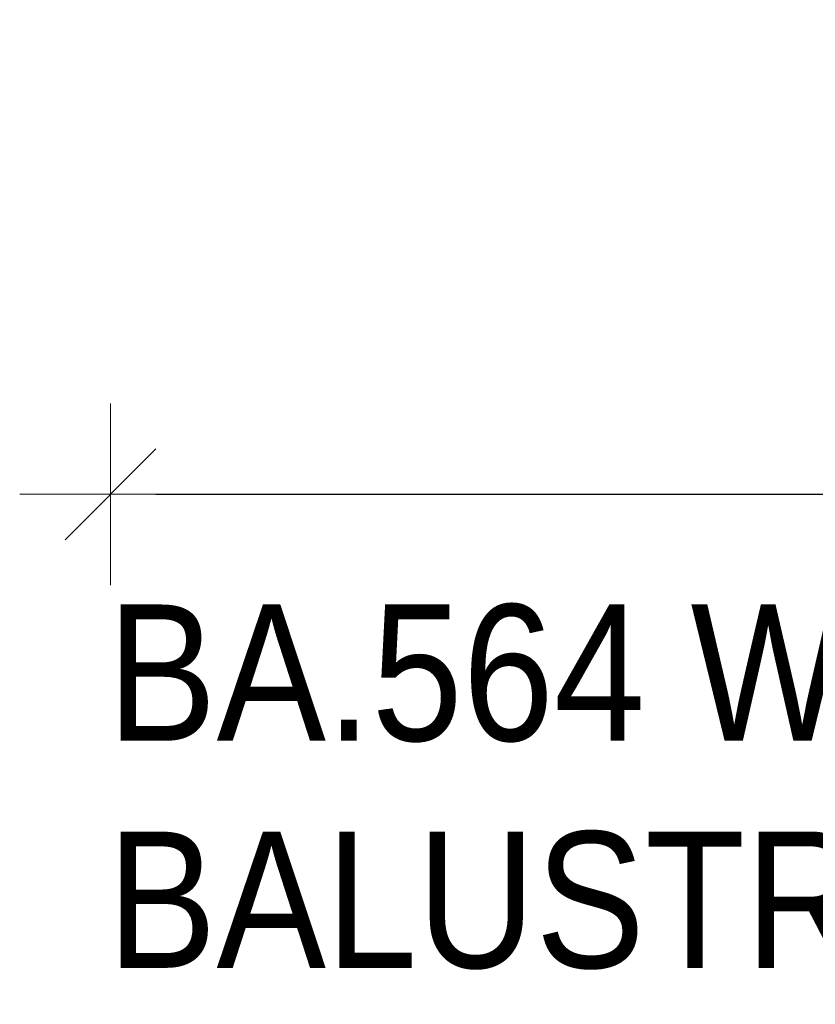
# Model space of a CAD drawing. Header units: millimetres. Extents: x -851 to 2, y 9346 to 10016.
# Tile 387 of 505: x -429 to -412, y 9594 to 9615. Entities that reach past the tile are written whole.
import ezdxf

# ---------------------------------------------------------------- set-up
doc = ezdxf.new("R2010")
doc.units = ezdxf.units.MM
doc.header["$LTSCALE"] = 10
doc.layers.get('Defpoints').update_dxf_attribs({"color": 1})
doc.layers.add('PS_DIM', color=4, linetype='Continuous', lineweight=13)
doc.layers.add('PS_TEXT', color=3, linetype='Continuous', lineweight=18)
doc.styles.add('gil', font='txt', dxfattribs={"width": 0.9})
doc.styles.add('simplex', font='simplex.shx', dxfattribs={"width": 0.75})
doc.dimstyles.new('1_20_PRZ', dxfattribs={"dimtxt": 2, "dimasz": 1, "dimexe": 2, "dimexo": 5, "dimgap": 1, "dimtad": 1, "dimdec": 0, "dimlfac": 20, "dimtxsty": 'simplex', "dimblk": 'dimznak', "dimcen": 2, "dimse1": 1, "dimse2": 1, "dimclrd": 256, "dimclrt": 4, "dimadec": 1, "dimazin": 0, "dimtfac": 1, "dimtdec": 0, "dimtix": 1, "dimtmove": 2, "dimatfit": 3, "dimldrblk": 'dim-grot', "dimfxl": 1, "dimarcsym": 0})

# ---------------------------------------------------------------- blocks, each defined once
blk = doc.blocks.new('dimznak')
at = {"color": 0}
for points in [[(0, 2), (0, -2)], [(-2, 0), (2, 0)]]:
    blk.add_lwpolyline(points, dxfattribs=at)
at = {"color": 2}
blk.add_lwpolyline([(1, 1), (-1, -1)], dxfattribs=at)
blk = doc.blocks.new('*D387')
at = {"layer": 'Defpoints', "color": 0, "transparency": 16777216}
for p in [(-427.192, 9674.469), (-183.432, 9641.203), (-183.432, 9604.845)]:
    blk.add_point(p, dxfattribs=at)
at = {"layer": 'PS_DIM', "lineweight": -2, "transparency": 16777216}
blk.add_line((-426.192, 9604.845), (-184.432, 9604.845), dxfattribs=at)
at = {"layer": 'PS_DIM', "lineweight": -2, "transparency": 16777216, "rotation": 180}
blk.add_blockref('dimznak', (-427.192, 9604.845), dxfattribs=at)
at = {"layer": 'PS_DIM', "lineweight": -2, "transparency": 16777216}
blk.add_blockref('dimznak', (-183.432, 9604.845), dxfattribs=at)
at = {"layer": 'PS_DIM', "color": 4, "transparency": 16777216, "insert": (-305.312, 9606.845), "char_height": 2, "attachment_point": 5, "style": 'simplex'}
blk.add_mtext('4875', dxfattribs=at)
blk = doc.blocks.new('dim-grot')
blk.add_hatch(color=256).paths.add_polyline_path([(0, 0), (-2, 0.5), (-2, -0.5)])
blk.add_lwpolyline([(0, 0), (-2, 0.5), (-2, -0.5), (0, 0)])
blk = doc.blocks.new('*X830')
at = {"color": 3, "style": 'gil', "width": 0.9}
for s, p in [('BA.564 Widok z przodu (Sc1:20)', (-427.266, 9599.418)), ('BALUSTRADA (1 x)', (-427.266, 9594.418))]:
    blk.add_text(s, height=3, dxfattribs=at).set_placement(p)

msp = doc.modelspace()

# ---------------------------------------------------------------- block references
at = {"layer": 'PS_TEXT'}
msp.add_blockref('*X830', (0, 0), dxfattribs=at)

# ---------------------------------------------------------------- dimensions: what is measured, and where the dimension line sits
at = {"layer": 'PS_DIM'}
dim = msp.add_linear_dim(base=(-183.432, 9604.845), p1=(-427.192, 9674.469), p2=(-183.432, 9641.203), dimstyle='1_20_PRZ', dxfattribs=at)
dim.commit()
dim.dimension.update_dxf_attribs({"geometry": '*D387', "text_midpoint": (-305.312, 9606.845)})

doc.saveas('drawing.dxf')
